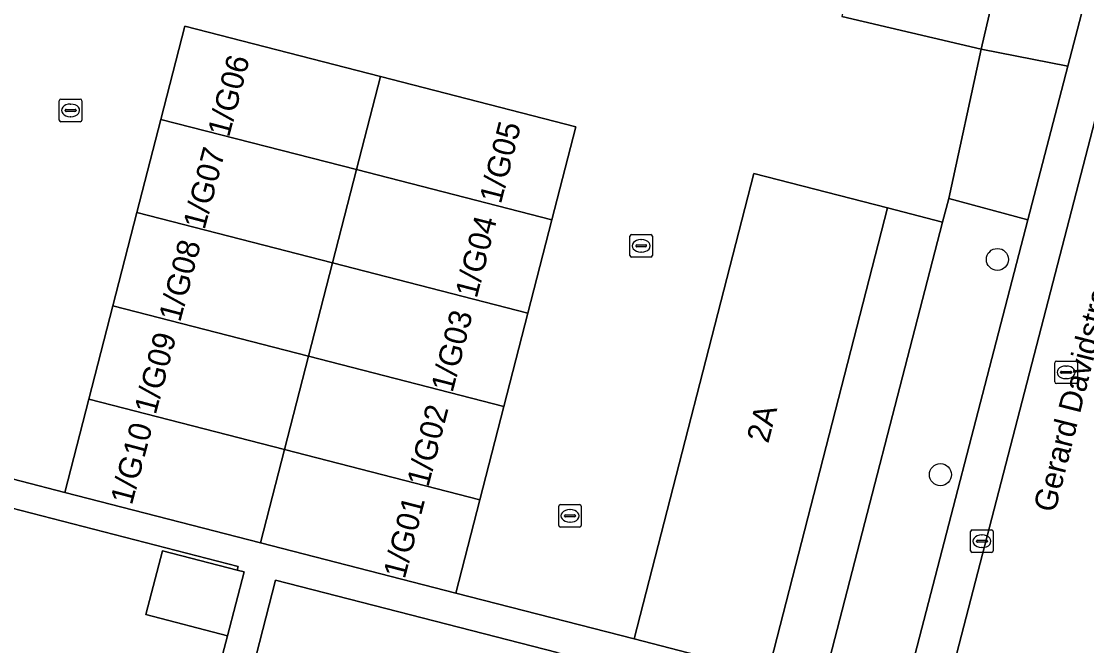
# Model space of a CAD drawing. Extents: x 163683 to 164494, y 382709 to 383872.
# Drawn here: x 163913.7 to 163960.97, y 383253.55 to 383281.27 of the extents above; entities that cross this region are included whole.
import ezdxf

# ---------------------------------------------------------------- set-up
doc = ezdxf.new("R2010")
doc.units = 0
for name, color, linetype in [('IMGEO_Boom', 7, 'Continuous'), ('IMGEO_Erf', 7, 'Continuous'), ('IMGEO_Kolk', 7, 'Continuous'), ('IMGEO_Muur', 7, 'Continuous'), ('IMGEO_Openbare_ruimte_label', 7, 'Continuous'), ('IMGEO_Pand', 7, 'Continuous'), ('IMGEO_Pand_nummerreeks', 7, 'Continuous'), ('IMGEO_Parkeervlak_open', 7, 'Continuous'), ('IMGEO_Rijbaan_lokaal_open', 7, 'Continuous'), ('IMGEO_Rioolput', 7, 'Continuous'), ('IMGEO_Voetpad_open', 7, 'Continuous')]:
    doc.layers.add(name, color=color, linetype=linetype)

msp = doc.modelspace()

# ---------------------------------------------------------------- linework, layer by layer
at = {"layer": 'IMGEO_Boom'}
for centre in [(163957.014, 383270.698), (163954.485, 383261.146)]:
    msp.add_circle(centre, 0.489, dxfattribs=at)
at = {"layer": 'IMGEO_Erf'}
msp.add_lwpolyline([(163954.582, 383272.35), (163952.14, 383272.983), (163946.827, 383252.325), (163949.24, 383251.704)], close=True, dxfattribs=at)
for points in [[(163921.249, 383247.903), (163922.85, 383253.993), (163919.227, 383254.935), (163919.963, 383257.767), (163923.282, 383256.905), (163923.326, 383257.074), (163911.39, 383260.144)], [(163937.477, 383253.254), (163924.986, 383256.466), (163921.16, 383241.587)]]:
    msp.add_lwpolyline(points, dxfattribs=at)
at = {"layer": 'IMGEO_Kolk'}
for p, q in [((163915.389, 383276.888), (163915.389, 383277.74)), ((163915.464, 383277.814), (163916.316, 383277.814)), ((163916.39, 383277.74), (163916.39, 383276.888)), ((163915.648, 383277.308), (163915.648, 383277.32)), ((163916.086, 383277.271), (163915.688, 383277.271)), ((163915.691, 383277.357), (163916.089, 383277.357)), ((163915.877, 383277.594), (163915.902, 383277.594)), ((163916.132, 383277.32), (163916.132, 383277.308)), ((163916.316, 383276.814), (163915.464, 383276.814)), ((163915.9, 383277.034), (163915.875, 383277.034)), ((163940.706, 383270.876), (163940.706, 383271.728)), ((163940.781, 383271.802), (163941.633, 383271.802)), ((163941.194, 383271.582), (163941.219, 383271.582)), ((163941.707, 383271.728), (163941.707, 383270.876)), ((163940.965, 383271.296), (163940.965, 383271.308)), ((163941.403, 383271.259), (163941.005, 383271.259)), ((163941.008, 383271.345), (163941.406, 383271.345)), ((163941.449, 383271.308), (163941.449, 383271.296)), ((163941.633, 383270.802), (163940.781, 383270.802)), ((163941.217, 383271.022), (163941.192, 383271.022)), ((163937.548, 383258.89), (163937.548, 383259.742)), ((163937.623, 383259.816), (163938.475, 383259.816)), ((163938.549, 383259.742), (163938.549, 383258.89)), ((163937.807, 383259.31), (163937.807, 383259.322)), ((163938.245, 383259.273), (163937.847, 383259.273)), ((163937.85, 383259.359), (163938.248, 383259.359)), ((163938.036, 383259.596), (163938.061, 383259.596)), ((163938.291, 383259.322), (163938.291, 383259.31)), ((163938.475, 383258.816), (163937.623, 383258.816)), ((163938.059, 383259.036), (163938.034, 383259.036)), ((163955.823, 383257.765), (163955.823, 383258.617)), ((163955.898, 383258.691), (163956.75, 383258.691)), ((163956.311, 383258.471), (163956.336, 383258.471)), ((163956.824, 383258.617), (163956.824, 383257.765)), ((163956.082, 383258.185), (163956.082, 383258.197)), ((163956.52, 383258.148), (163956.122, 383258.148)), ((163956.125, 383258.234), (163956.523, 383258.234)), ((163956.334, 383257.911), (163956.309, 383257.911)), ((163956.566, 383258.197), (163956.566, 383258.185)), ((163956.75, 383257.691), (163955.898, 383257.691))]:
    msp.add_line(p, q, dxfattribs=at)
for points in [[(163915.389, 383276.888), (163915.389, 383277.74)], [(163915.464, 383277.814), (163916.316, 383277.814)], [(163916.39, 383277.74), (163916.39, 383276.888)], [(163916.316, 383276.814), (163915.464, 383276.814)], [(163940.706, 383270.876), (163940.706, 383271.728)], [(163940.781, 383271.802), (163941.633, 383271.802)], [(163941.707, 383271.728), (163941.707, 383270.876)], [(163941.633, 383270.802), (163940.781, 383270.802)], [(163937.548, 383258.89), (163937.548, 383259.742)], [(163937.623, 383259.816), (163938.475, 383259.816)], [(163938.549, 383259.742), (163938.549, 383258.89)], [(163938.475, 383258.816), (163937.623, 383258.816)], [(163955.823, 383257.765), (163955.823, 383258.617)], [(163955.898, 383258.691), (163956.75, 383258.691)], [(163956.824, 383258.617), (163956.824, 383257.765)], [(163956.75, 383257.691), (163955.898, 383257.691)]]:
    msp.add_lwpolyline(points, dxfattribs=at)
for centre, radius, start, end in [((163915.466, 383277.738), 0.0765, 91.552, 178.448), ((163915.466, 383277.738), 0.0765, 91.552, 178.448), ((163916.314, 383277.738), 0.0765, 1.552, 88.448), ((163916.314, 383277.738), 0.0765, 1.552, 88.448), ((163915.688, 383277.317), 0.0403, 85.8775, 175.7526), ((163915.685, 383277.307), 0.0366, 178.938, 274.7102), ((163916.089, 383277.314), 0.043, 264.8664, 352.4533), ((163916.093, 383277.319), 0.0386, 1.7309, 96.639), ((163915.466, 383276.89), 0.0765, 181.552, 268.448), ((163915.466, 383276.89), 0.0765, 181.552, 268.448), ((163916.314, 383276.89), 0.0765, 271.552, 358.448), ((163916.314, 383276.89), 0.0765, 271.552, 358.448), ((163940.783, 383271.726), 0.0765, 91.552, 178.448), ((163940.783, 383271.726), 0.0765, 91.552, 178.448), ((163941.631, 383271.726), 0.0765, 1.552, 88.448), ((163941.631, 383271.726), 0.0765, 1.552, 88.448), ((163941.005, 383271.305), 0.0403, 85.8775, 175.7526), ((163941.002, 383271.295), 0.0366, 178.938, 274.7102), ((163941.406, 383271.302), 0.043, 264.8664, 352.4533), ((163941.41, 383271.307), 0.0386, 1.7309, 96.639), ((163940.783, 383270.878), 0.0765, 181.552, 268.448), ((163940.783, 383270.878), 0.0765, 181.552, 268.448), ((163941.631, 383270.878), 0.0765, 271.552, 358.448), ((163941.631, 383270.878), 0.0765, 271.552, 358.448), ((163937.625, 383259.74), 0.0765, 91.552, 178.448), ((163937.625, 383259.74), 0.0765, 91.552, 178.448), ((163938.473, 383259.74), 0.0765, 1.552, 88.448), ((163938.473, 383259.74), 0.0765, 1.552, 88.448), ((163937.847, 383259.319), 0.0403, 85.8775, 175.7526), ((163937.844, 383259.309), 0.0366, 178.938, 274.7102), ((163938.248, 383259.316), 0.043, 264.8664, 352.4533), ((163938.252, 383259.321), 0.0386, 1.7309, 96.639), ((163937.625, 383258.892), 0.0765, 181.552, 268.448), ((163937.625, 383258.892), 0.0765, 181.552, 268.448), ((163938.473, 383258.892), 0.0765, 271.552, 358.448), ((163938.473, 383258.892), 0.0765, 271.552, 358.448), ((163955.9, 383258.615), 0.0765, 91.552, 178.448), ((163955.9, 383258.615), 0.0765, 91.552, 178.448), ((163956.748, 383258.615), 0.0765, 1.552, 88.448), ((163956.748, 383258.615), 0.0765, 1.552, 88.448), ((163956.122, 383258.194), 0.0403, 85.8775, 175.7526), ((163956.119, 383258.184), 0.0366, 178.938, 274.7102), ((163956.523, 383258.191), 0.043, 264.8664, 352.4533), ((163956.527, 383258.196), 0.0386, 1.7309, 96.639), ((163955.9, 383257.767), 0.0765, 181.552, 268.448), ((163955.9, 383257.767), 0.0765, 181.552, 268.448), ((163956.748, 383257.767), 0.0765, 271.552, 358.448), ((163956.748, 383257.767), 0.0765, 271.552, 358.448)]:
    msp.add_arc(centre, radius, start, end, dxfattribs=at)
for centre, major_axis, ratio, start_param, end_param in [((163915.876, 383277.314), (-0.387, 0.002), 0.722429, 4.712389, 7.853982), ((163915.901, 383277.314), (-0.39, 0.002), 0.717154, 1.570796, 4.712389), ((163941.193, 383271.302), (-0.387, 0.002), 0.722429, 4.712389, 7.853982), ((163941.218, 383271.302), (-0.39, 0.002), 0.717154, 1.570796, 4.712389), ((163938.035, 383259.316), (-0.387, 0.002), 0.722429, 4.712389, 7.853982), ((163938.06, 383259.316), (-0.39, 0.002), 0.717154, 1.570796, 4.712389), ((163956.31, 383258.191), (-0.387, 0.002), 0.722429, 4.712389, 7.853982), ((163956.335, 383258.191), (-0.39, 0.002), 0.717154, 1.570796, 4.712389)]:
    msp.add_ellipse(centre, major_axis=major_axis, ratio=ratio, start_param=start_param, end_param=end_param, dxfattribs=at)
at = {"layer": 'IMGEO_Muur'}
for points in [[(163907.869, 383262.366), (163915.635, 383260.355)], [(163932.988, 383255.892), (163940.888, 383253.853)]]:
    msp.add_lwpolyline(points, dxfattribs=at)
at = {"layer": 'IMGEO_Pand'}
for points in [[(163950.115, 383281.484), (163956.288, 383280.038), (163957.478, 383285.118), (163954.432, 383285.831), (163955.237, 383289.268), (163958.202, 383288.573), (163960.883, 383300.019), (163960.426, 383300.126), (163960.318, 383299.668), (163957.48, 383300.332), (163956.604, 383298.966), (163955.532, 383299.217), (163955.931, 383300.695), (163954.811, 383300.957), (163954.892, 383301.302), (163954.768, 383301.331)], [(163920.96, 383281.055), (163919.895, 383276.916), (163928.572, 383274.684), (163929.636, 383278.824)], [(163938.313, 383276.592), (163929.636, 383278.824), (163928.572, 383274.684), (163937.248, 383272.452)], [(163918.83, 383272.776), (163927.507, 383270.544), (163928.572, 383274.684), (163919.895, 383276.916)], [(163928.572, 383274.684), (163927.507, 383270.544), (163936.183, 383268.312), (163937.248, 383272.452)], [(163952.14, 383272.983), (163946.201, 383274.51), (163940.888, 383253.853), (163946.827, 383252.325)], [(163918.83, 383272.776), (163917.765, 383268.636), (163926.442, 383266.404), (163927.507, 383270.544)], [(163935.118, 383264.172), (163936.183, 383268.312), (163927.507, 383270.544), (163926.442, 383266.404)], [(163925.378, 383262.264), (163926.442, 383266.404), (163917.765, 383268.636), (163916.7, 383264.496)], [(163925.378, 383262.264), (163934.053, 383260.032), (163935.118, 383264.172), (163926.442, 383266.404)], [(163925.378, 383262.264), (163916.7, 383264.496), (163915.635, 383260.355), (163924.313, 383258.123)], [(163925.378, 383262.264), (163924.313, 383258.123), (163932.988, 383255.892), (163934.053, 383260.032)], [(163923.586, 383256.826), (163923.282, 383256.905), (163919.963, 383257.767), (163919.227, 383254.935), (163922.85, 383253.993)]]:
    msp.add_lwpolyline(points, close=True, dxfattribs=at)
at = {"layer": 'IMGEO_Parkeervlak_open'}
for points in [[(163932.475, 383165.499), (163967.043, 383298.891)], [(163961.434, 383284.273), (163960.14, 383279.284)], [(163960.14, 383279.284), (163958.362, 383272.452)], [(163958.362, 383272.452), (163941.824, 383208.725)]]:
    msp.add_lwpolyline(points, dxfattribs=at)
at = {"layer": 'IMGEO_Rijbaan_lokaal_open'}
for points in [[(163967.398, 383300.156), (163967.235, 383299.396), (163967.043, 383298.891), (163932.475, 383165.499), (163932.442, 383164.692), (163931.887, 383161.718), (163927.772, 383139.754), (163933.702, 383138.877), (163933.8, 383139.539), (163933.876, 383139.789), (163937.221, 383157.536), (163937.241, 383157.676), (163939.169, 383167.708), (163940.393, 383172.55), (163941.493, 383176.873)], [(163907.869, 383262.366), (163915.635, 383260.355), (163916.7, 383264.496), (163917.765, 383268.636), (163918.83, 383272.776), (163919.895, 383276.916), (163920.96, 383281.055), (163929.636, 383278.824), (163938.313, 383276.592), (163937.248, 383272.452), (163936.183, 383268.312), (163935.118, 383264.172), (163934.053, 383260.032), (163932.988, 383255.892), (163940.888, 383253.853), (163946.201, 383274.51), (163952.14, 383272.983), (163954.582, 383272.35), (163954.857, 383273.409), (163956.288, 383280.038), (163950.115, 383281.484)]]:
    msp.add_lwpolyline(points, dxfattribs=at)
at = {"layer": 'IMGEO_Rioolput'}
for p, q in [((163959.558, 383265.262), (163959.558, 383266.114)), ((163959.633, 383266.188), (163960.485, 383266.188)), ((163960.046, 383265.968), (163960.071, 383265.968)), ((163960.559, 383266.114), (163960.559, 383265.262)), ((163959.817, 383265.682), (163959.817, 383265.694)), ((163960.255, 383265.645), (163959.857, 383265.645)), ((163959.86, 383265.731), (163960.258, 383265.731)), ((163960.069, 383265.408), (163960.044, 383265.408)), ((163960.301, 383265.694), (163960.301, 383265.682)), ((163960.485, 383265.188), (163959.633, 383265.188))]:
    msp.add_line(p, q, dxfattribs=at)
for points in [[(163959.558, 383265.262), (163959.558, 383266.114)], [(163959.633, 383266.188), (163960.485, 383266.188)], [(163960.559, 383266.114), (163960.559, 383265.262)], [(163960.485, 383265.188), (163959.633, 383265.188)]]:
    msp.add_lwpolyline(points, dxfattribs=at)
for centre, radius, start, end in [((163959.635, 383266.112), 0.0765, 91.552, 178.448), ((163959.635, 383266.112), 0.0765, 91.552, 178.448), ((163960.483, 383266.112), 0.0765, 1.552, 88.448), ((163960.483, 383266.112), 0.0765, 1.552, 88.448), ((163959.857, 383265.691), 0.0403, 85.8775, 175.7526), ((163959.854, 383265.681), 0.0366, 178.938, 274.7102), ((163960.258, 383265.688), 0.043, 264.8664, 352.4533), ((163960.262, 383265.693), 0.0386, 1.7309, 96.639), ((163959.635, 383265.264), 0.0765, 181.552, 268.448), ((163959.635, 383265.264), 0.0765, 181.552, 268.448), ((163960.483, 383265.264), 0.0765, 271.552, 358.448), ((163960.483, 383265.264), 0.0765, 271.552, 358.448)]:
    msp.add_arc(centre, radius, start, end, dxfattribs=at)
for centre, major_axis, ratio, start_param, end_param in [((163960.045, 383265.688), (-0.387, 0.002), 0.722429, 4.712389, 7.853982), ((163960.07, 383265.688), (-0.39, 0.002), 0.717154, 1.570796, 4.712389)]:
    msp.add_ellipse(centre, major_axis=major_axis, ratio=ratio, start_param=start_param, end_param=end_param, dxfattribs=at)
at = {"layer": 'IMGEO_Voetpad_open'}
for points in [[(163967.043, 383298.891), (163960.883, 383300.019), (163958.202, 383288.573), (163957.478, 383285.118), (163956.288, 383280.038), (163960.14, 383279.284), (163961.434, 383284.273), (163961.021, 383284.398), (163961.773, 383287.32), (163962.191, 383287.199), (163963.949, 383293.994), (163964.791, 383296.893)], [(163958.362, 383272.452), (163954.857, 383273.409), (163954.582, 383272.35), (163949.24, 383251.704), (163948.873, 383250.284), (163926.419, 383163.509), (163926.365, 383163.302), (163926.188, 383162.044), (163922.513, 383135.909), (163921.142, 383132.414)], [(163931.34, 383168.275), (163941.067, 383205.805), (163940.631, 383205.928), (163941.384, 383208.838), (163941.824, 383208.725), (163958.362, 383272.452)], [(163911.39, 383260.144), (163923.326, 383257.074), (163923.282, 383256.905), (163923.586, 383256.826), (163922.85, 383253.993), (163921.249, 383247.903), (163920.454, 383244.872), (163919.773, 383242.275), (163919.595, 383242.322), (163917.993, 383236.216), (163919.768, 383235.768), (163921.16, 383241.587), (163924.986, 383256.466), (163937.477, 383253.254), (163946.625, 383250.866), (163948.873, 383250.284), (163949.24, 383251.704), (163946.827, 383252.325), (163940.888, 383253.853), (163932.988, 383255.892), (163924.313, 383258.123), (163915.635, 383260.355), (163907.869, 383262.366)]]:
    msp.add_lwpolyline(points, dxfattribs=at)
msp.add_lwpolyline([(163956.288, 383280.038), (163954.857, 383273.409), (163958.362, 383272.452), (163960.14, 383279.284)], close=True, dxfattribs=at)

# ---------------------------------------------------------------- texts
at = {"layer": 'IMGEO_Openbare_ruimte_label'}
msp.add_text('Gerard Davidstraat', height=1, rotation=75.8804, dxfattribs=at).set_placement((163959.566, 383259.423))
at = {"layer": 'IMGEO_Pand_nummerreeks'}
for s, rotation, p in [('1/G06', 75.2135, (163922.916, 383276.088)), ('1/G05', 75.6289, (163934.981, 383273.13)), ('1/G07', 75.2135, (163921.832, 383271.984)), ('1/G04', 75.6289, (163933.908, 383268.942)), ('1/G08', 75.2135, (163920.75, 383267.883)), ('1/G03', 75.6289, (163932.835, 383264.755)), ('1/G09', 75.2135, (163919.665, 383263.773)), ('1/G02', 75.6289, (163931.761, 383260.561)), ('2A', 75.5768, (163946.843, 383262.503)), ('1/G10', 75.2135, (163918.607, 383259.763)), ('1/G01', 75.6289, (163930.717, 383256.487))]:
    msp.add_text(s, height=1, rotation=rotation, dxfattribs=at).set_placement(p)

doc.saveas('drawing.dxf')
